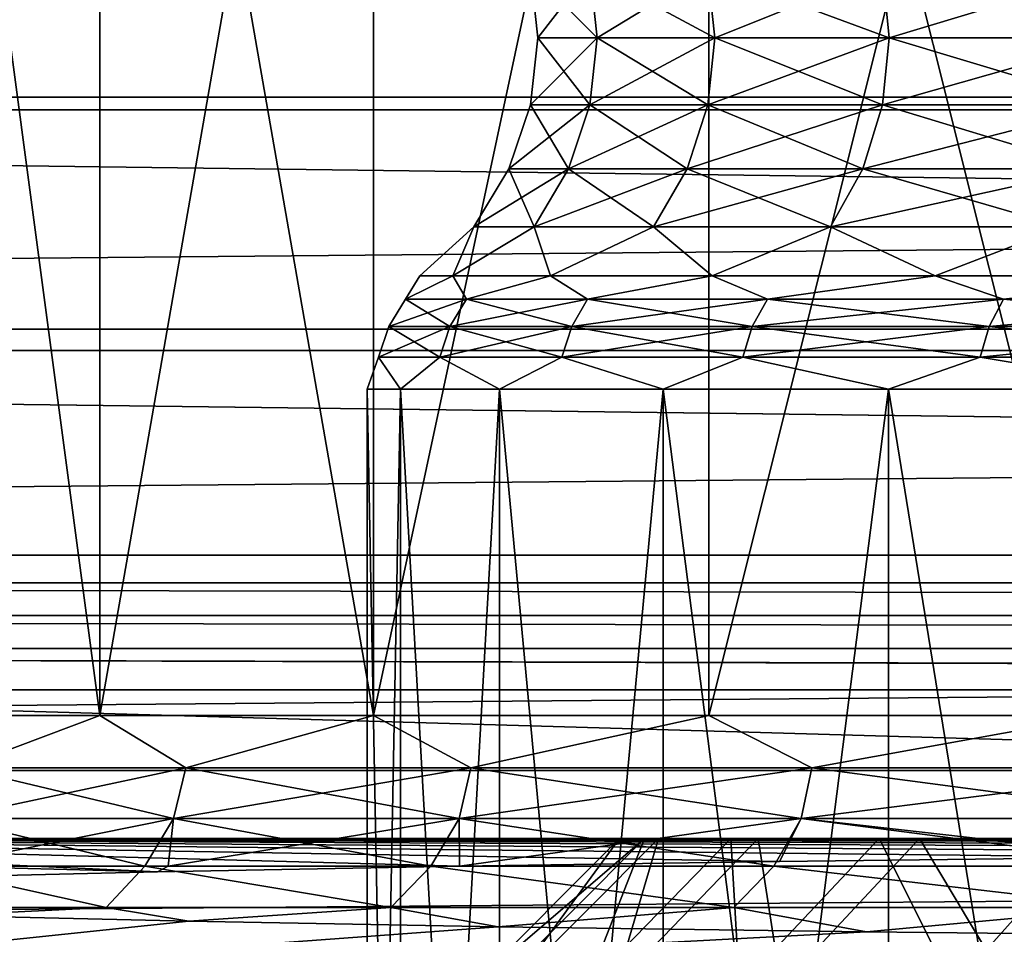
# Model space of a CAD drawing. Header units: metres. Extents: x -205 to 205, y -104 to 104.
# Tile 902 of 1056: x -16.52 to -13.2, y -40.28 to -37.2. Entities that reach past the tile are written whole.
import ezdxf

# ---------------------------------------------------------------- set-up
doc = ezdxf.new("R2010")
doc.units = ezdxf.units.M
doc.layers.add('solid_01_2-CONSUMER_EHM_BOX_SW0001', color=7, linetype='CONTINUOUS')

msp = doc.modelspace()

# ---------------------------------------------------------------- linework, layer by layer
at = {"layer": 'solid_01_2-CONSUMER_EHM_BOX_SW0001'}
for points in [[(-200.010849, -74.958488), (-200.010773, 75.041512), (-0.010778, 75.04142)], [(-0.010849, -74.95858), (-200.010849, -74.958488), (-0.010778, 75.04142)], [(-42.500065, -37.458561, 108.5), (42.499969, 37.541401, 108.5), (-42.500031, 37.541439, 108.5)], [(-42.500065, -37.458561, 108.5), (42.499935, -37.458599, 108.5), (42.499969, 37.541401, 108.5)], [(-18.500069, -39.958572, 6), (18.499931, -39.958588, 6), (-18.500063, -31.758572, 6)], [(18.499931, -39.958588, 6), (18.499937, -31.758589, 6), (-18.500063, -31.758572, 6)], [(-16.252474, -34.258572, 17.489351), (-16.252493, -39.543423, 17.489388), (-16.956482, -39.543423, 19.423582)], [(-16.956425, -34.258572, 19.423418), (-16.252474, -34.258572, 17.489351), (-16.956482, -39.543423, 19.423582)], [(-16.956423, -34.258572, 29.576588), (-16.956482, -39.543423, 29.576418), (-16.252493, -39.543423, 31.510612)], [(-16.25247, -34.258572, 31.510656), (-16.956423, -34.258572, 29.576588), (-16.252493, -39.543423, 31.510612)], [(-15.328789, -34.258572, 15.650127), (-15.328717, -39.543423, 15.65), (-16.252493, -39.543423, 17.489388)], [(-16.252474, -34.258572, 17.489351), (-15.328789, -34.258572, 15.650127), (-16.252493, -39.543423, 17.489388)], [(-16.25247, -34.258572, 31.510656), (-16.252493, -39.543423, 31.510612), (-15.328717, -39.543423, 33.349998)], [(-15.328783, -34.258572, 33.349884), (-16.25247, -34.258572, 31.510656), (-15.328717, -39.543423, 33.349998)], [(-15.328789, -34.258572, 15.650127), (-14.197775, -34.258575, 13.93047), (-15.328717, -39.543423, 15.65)], [(-14.197763, -34.258575, 35.069546), (-15.328783, -34.258572, 33.349884), (-15.328717, -39.543423, 33.349998)], [(-14.197775, -34.258575, 13.93047), (-14.197648, -39.543423, 13.930293), (-15.328717, -39.543423, 15.65)], [(-14.197763, -34.258575, 35.069546), (-15.328717, -39.543423, 33.349998), (-14.197648, -39.543423, 35.069706)], [(-14.197775, -34.258575, 13.93047), (-12.874599, -34.258575, 12.353545), (-14.197648, -39.543423, 13.930293)], [(-14.197763, -34.258575, 35.069546), (-14.197648, -39.543423, 35.069706), (-12.874581, -39.543423, 36.646477)], [(-12.87458, -34.258575, 36.646477), (-14.197763, -34.258575, 35.069546), (-12.874581, -39.543423, 36.646477)], [(-12.874599, -34.258575, 12.353545), (-12.874581, -39.543423, 12.353523), (-14.197648, -39.543423, 13.930293)], [(30.89452, -37.501553, 63.099998), (-30.894653, -37.501522, 63.099998), (-30.802666, -36.655441, 63.099998)], [(30.89452, -37.501553, 63.099998), (-30.802666, -36.655441, 63.099998), (30.802534, -36.655472, 63.099998)], [(-14.799895, -37.031216, 25.361992), (-14.775027, -37.257889, 25.360544), (-14.775027, -37.257889, 23.639456)], [(-14.799895, -37.031216, 25.361992), (-14.599753, -37.031216, 27.074318), (-14.775027, -37.257889, 25.360544)], [(-14.799895, -37.031216, 23.638008), (-14.775027, -37.257889, 23.639456), (-14.575221, -37.257889, 21.930006)], [(-14.799895, -37.031216, 23.638008), (-14.799895, -37.031216, 25.361992), (-14.775027, -37.257889, 23.639456)], [(-14.599753, -37.031216, 21.925682), (-14.799895, -37.031216, 23.638008), (-14.575221, -37.257889, 21.930006)], [(-14.599753, -37.031216, 27.074318), (-14.575221, -37.257889, 27.069994), (-14.775027, -37.257889, 25.360544)], [(-14.599753, -37.031216, 27.074318), (-14.202175, -37.031216, 28.751833), (-14.575221, -37.257889, 27.069994)], [(-14.599753, -37.031216, 21.925682), (-14.575221, -37.257889, 21.930006), (-14.178311, -37.257889, 20.255312)], [(-14.202175, -37.031216, 20.248167), (-14.599753, -37.031216, 21.925682), (-14.178311, -37.257889, 20.255312)], [(-14.202175, -37.031216, 28.751833), (-14.178311, -37.257889, 28.744688), (-14.575221, -37.257889, 27.069994)], [(-14.202175, -37.031216, 28.751833), (-13.612538, -37.031216, 30.371847), (-14.178311, -37.257889, 28.744688)], [(-14.202175, -37.031216, 20.248167), (-14.178311, -37.257889, 20.255312), (-13.589665, -37.257889, 18.63802)], [(-13.612538, -37.031216, 18.628153), (-14.202175, -37.031216, 20.248167), (-13.589665, -37.257889, 18.63802)], [(-13.612538, -37.031216, 30.371847), (-13.589665, -37.257889, 30.36198), (-14.178311, -37.257889, 28.744688)], [(-13.612538, -37.031216, 30.371847), (-12.838816, -37.031216, 31.912455), (-13.589665, -37.257889, 30.36198)], [(-13.612538, -37.031216, 18.628153), (-13.589665, -37.257889, 18.63802), (-12.817243, -37.257889, 17.1)], [(-12.838816, -37.031216, 17.087545), (-13.612538, -37.031216, 18.628153), (-12.817243, -37.257889, 17.1)], [(-12.838816, -37.031216, 31.912455), (-12.817243, -37.257889, 31.9), (-13.589665, -37.257889, 30.36198)], [(-14.575221, -37.257889, 27.069994), (-14.599463, -37.484596, 27.074266), (-14.799601, -37.484592, 25.361975)], [(-14.775027, -37.257889, 25.360544), (-14.799601, -37.484592, 25.361975), (-14.799601, -37.484592, 23.638025)], [(-14.775027, -37.257889, 25.360544), (-14.575221, -37.257889, 27.069994), (-14.799601, -37.484592, 25.361975)], [(-14.775027, -37.257889, 23.639456), (-14.799601, -37.484592, 23.638025), (-14.599463, -37.484596, 21.925734)], [(-14.775027, -37.257889, 23.639456), (-14.775027, -37.257889, 25.360544), (-14.799601, -37.484592, 23.638025)], [(-14.575221, -37.257889, 21.930006), (-14.775027, -37.257889, 23.639456), (-14.599463, -37.484596, 21.925734)], [(-14.178311, -37.257889, 28.744688), (-14.201892, -37.484596, 28.751747), (-14.599463, -37.484596, 27.074266)], [(-14.575221, -37.257889, 27.069994), (-14.178311, -37.257889, 28.744688), (-14.599463, -37.484596, 27.074266)], [(-14.575221, -37.257889, 21.930006), (-14.599463, -37.484596, 21.925734), (-14.201892, -37.484596, 20.248253)], [(-14.178311, -37.257889, 20.255312), (-14.575221, -37.257889, 21.930006), (-14.201892, -37.484596, 20.248253)], [(-13.589665, -37.257889, 30.36198), (-13.612267, -37.484596, 30.371731), (-14.201892, -37.484596, 28.751747)], [(-14.178311, -37.257889, 28.744688), (-13.589665, -37.257889, 30.36198), (-14.201892, -37.484596, 28.751747)], [(-14.178311, -37.257889, 20.255312), (-14.201892, -37.484596, 20.248253), (-13.612267, -37.484596, 18.628269)], [(-13.589665, -37.257889, 18.63802), (-14.178311, -37.257889, 20.255312), (-13.612267, -37.484596, 18.628269)], [(-12.817243, -37.257889, 31.9), (-12.838559, -37.484596, 31.912308), (-13.612267, -37.484596, 30.371731)], [(-13.589665, -37.257889, 30.36198), (-12.817243, -37.257889, 31.9), (-13.612267, -37.484596, 30.371731)], [(-13.589665, -37.257889, 18.63802), (-13.612267, -37.484596, 18.628269), (-12.838559, -37.484596, 17.087692)], [(-12.817243, -37.257889, 17.1), (-13.589665, -37.257889, 18.63802), (-12.838559, -37.484596, 17.087692)], [(-42.438484, -38.240883, 108.5), (42.499935, -37.458599, 108.5), (-42.500065, -37.458561, 108.5)], [(-42.438484, -38.240883, 108.5), (42.438351, -38.240921, 108.5), (42.499935, -37.458599, 108.5)], [(-14.799601, -37.484592, 25.361975), (-14.872456, -37.700638, 25.366219), (-14.872456, -37.700638, 23.633781)], [(-14.799601, -37.484592, 25.361975), (-14.599463, -37.484596, 27.074266), (-14.872456, -37.700638, 25.366219)], [(-14.799601, -37.484592, 23.638025), (-14.872456, -37.700638, 23.633781), (-14.671332, -37.700638, 21.913059)], [(-14.799601, -37.484592, 23.638025), (-14.799601, -37.484592, 25.361975), (-14.872456, -37.700638, 23.633781)], [(-14.599463, -37.484596, 27.074266), (-14.671332, -37.700638, 27.086941), (-14.872456, -37.700638, 25.366219)], [(-14.599463, -37.484596, 21.925734), (-14.799601, -37.484592, 23.638025), (-14.671332, -37.700638, 21.913059)], [(-14.201892, -37.484596, 28.751747), (-14.271805, -37.700638, 28.772678), (-14.671332, -37.700638, 27.086941)], [(-14.599463, -37.484596, 27.074266), (-14.201892, -37.484596, 28.751747), (-14.671332, -37.700638, 27.086941)], [(-14.599463, -37.484596, 21.925734), (-14.671332, -37.700638, 21.913059), (-14.271805, -37.700638, 20.227322)], [(-14.201892, -37.484596, 20.248253), (-14.599463, -37.484596, 21.925734), (-14.271805, -37.700638, 20.227322)], [(-13.612267, -37.484596, 30.371731), (-13.679276, -37.700638, 30.400635), (-14.271805, -37.700638, 28.772678)], [(-14.201892, -37.484596, 28.751747), (-13.612267, -37.484596, 30.371731), (-14.271805, -37.700638, 28.772678)], [(-14.201892, -37.484596, 20.248253), (-14.271805, -37.700638, 20.227322), (-13.679276, -37.700638, 18.599365)], [(-13.612267, -37.484596, 18.628269), (-14.201892, -37.484596, 20.248253), (-13.679276, -37.700638, 18.599365)], [(-12.838559, -37.484596, 31.912308), (-12.901761, -37.700642, 31.948797), (-13.679276, -37.700638, 30.400635)], [(-13.612267, -37.484596, 30.371731), (-12.838559, -37.484596, 31.912308), (-13.679276, -37.700638, 30.400635)], [(-13.612267, -37.484596, 18.628269), (-13.679276, -37.700638, 18.599365), (-12.901761, -37.700642, 17.051203)], [(-12.838559, -37.484596, 17.087692), (-13.612267, -37.484596, 18.628269), (-12.901761, -37.700642, 17.051203)], [(31.10854, -38.312344, 63.099998), (-31.108673, -38.312309, 63.099998), (-30.894653, -37.501522, 63.099998)], [(31.10854, -38.312344, 63.099998), (-30.894653, -37.501522, 63.099998), (30.89452, -37.501553, 63.099998)], [(-14.671332, -37.700638, 27.086941), (-14.787441, -37.895832, 27.107412), (-14.990157, -37.895832, 25.373074)], [(-14.872456, -37.700638, 25.366219), (-14.990157, -37.895832, 25.373074), (-14.990157, -37.895832, 23.626926)], [(-14.872456, -37.700638, 25.366219), (-14.671332, -37.700638, 27.086941), (-14.990157, -37.895832, 25.373074)], [(-14.872456, -37.700638, 23.633781), (-14.990157, -37.895832, 23.626926), (-14.787441, -37.895832, 21.892588)], [(-14.872456, -37.700638, 23.633781), (-14.872456, -37.700638, 25.366219), (-14.990157, -37.895832, 23.626926)], [(-14.671332, -37.700638, 21.913059), (-14.872456, -37.700638, 23.633781), (-14.787441, -37.895832, 21.892588)], [(-14.271805, -37.700638, 28.772678), (-14.384752, -37.895832, 28.806492), (-14.787441, -37.895832, 27.107412)], [(-14.671332, -37.700638, 27.086941), (-14.271805, -37.700638, 28.772678), (-14.787441, -37.895832, 27.107412)], [(-14.671332, -37.700638, 21.913059), (-14.787441, -37.895832, 21.892588), (-14.384752, -37.895832, 20.193508)], [(-14.271805, -37.700638, 20.227322), (-14.671332, -37.700638, 21.913059), (-14.384752, -37.895832, 20.193508)], [(-13.679276, -37.700638, 30.400635), (-13.787535, -37.895832, 30.447332), (-14.384752, -37.895832, 28.806492)], [(-14.271805, -37.700638, 28.772678), (-13.679276, -37.700638, 30.400635), (-14.384752, -37.895832, 28.806492)], [(-14.271805, -37.700638, 20.227322), (-14.384752, -37.895832, 20.193508), (-13.787535, -37.895832, 18.552668)], [(-13.679276, -37.700638, 18.599365), (-14.271805, -37.700638, 20.227322), (-13.787535, -37.895832, 18.552668)], [(-13.679276, -37.700638, 30.400635), (-12.901761, -37.700642, 31.948797), (-13.787535, -37.895832, 30.447332)], [(-13.679276, -37.700638, 18.599365), (-13.787535, -37.895832, 18.552668), (-13.003866, -37.895832, 16.992252)], [(-12.901761, -37.700642, 31.948797), (-13.003866, -37.895832, 32.007748), (-13.787535, -37.895832, 30.447332)], [(-12.901761, -37.700642, 17.051203), (-13.679276, -37.700638, 18.599365), (-13.003866, -37.895832, 16.992252)], [(-15.172647, -38.060822, 24.5), (-14.990157, -37.895832, 23.626926), (-14.990157, -37.895832, 25.373074)], [(-15.062022, -38.060822, 26.328852), (-15.172647, -38.060822, 24.5), (-14.990157, -37.895832, 25.373074)], [(-15.172647, -38.060822, 24.5), (-15.062022, -38.060822, 22.671148), (-14.990157, -37.895832, 23.626926)], [(-15.062022, -38.060822, 26.328852), (-14.990157, -37.895832, 25.373074), (-14.787441, -37.895832, 27.107412)], [(-14.73176, -38.060822, 28.131037), (-15.062022, -38.060822, 26.328852), (-14.787441, -37.895832, 27.107412)], [(-15.062022, -38.060822, 22.671148), (-14.787441, -37.895832, 21.892588), (-14.990157, -37.895832, 23.626926)], [(-15.062022, -38.060822, 22.671148), (-14.73176, -38.060822, 20.868963), (-14.787441, -37.895832, 21.892588)], [(-14.73176, -38.060822, 28.131037), (-14.787441, -37.895832, 27.107412), (-14.384752, -37.895832, 28.806492)], [(-14.73176, -38.060822, 20.868963), (-14.384752, -37.895832, 20.193508), (-14.787441, -37.895832, 21.892588)], [(-14.186676, -38.060822, 29.880272), (-14.73176, -38.060822, 28.131037), (-14.384752, -37.895832, 28.806492)], [(-14.73176, -38.060822, 20.868963), (-14.186676, -38.060822, 19.119728), (-14.384752, -37.895832, 20.193508)], [(-14.186676, -38.060822, 29.880272), (-14.384752, -37.895832, 28.806492), (-13.787535, -37.895832, 30.447332)], [(-14.186676, -38.060822, 19.119728), (-13.787535, -37.895832, 18.552668), (-14.384752, -37.895832, 20.193508)], [(-13.43472, -38.060822, 31.55105), (-14.186676, -38.060822, 29.880272), (-13.787535, -37.895832, 30.447332)], [(-14.186676, -38.060822, 19.119728), (-13.43472, -38.060822, 17.44895), (-13.787535, -37.895832, 18.552668)], [(-13.43472, -38.060822, 31.55105), (-13.787535, -37.895832, 30.447332), (-13.003866, -37.895832, 32.007748)], [(-13.43472, -38.060822, 17.44895), (-13.003866, -37.895832, 16.992252), (-13.787535, -37.895832, 18.552668)], [(-12.486856, -38.060825, 33.119007), (-13.43472, -38.060822, 31.55105), (-13.003866, -37.895832, 32.007748)], [(-13.43472, -38.060822, 17.44895), (-12.486856, -38.060825, 15.880992), (-13.003866, -37.895832, 16.992252)], [(-15.221655, -38.139389, 23.613443), (-15.062022, -38.060822, 22.671148), (-15.172647, -38.060822, 24.5)], [(-15.015809, -38.139389, 21.85232), (-15.062022, -38.060822, 22.671148), (-15.221655, -38.139389, 23.613443)], [(-15.221655, -38.139389, 25.386557), (-15.172647, -38.060822, 24.5), (-15.062022, -38.060822, 26.328852)], [(-15.221655, -38.139389, 23.613443), (-15.172647, -38.060822, 24.5), (-15.221655, -38.139389, 25.386557)], [(-15.221655, -38.139389, 25.386557), (-15.062022, -38.060822, 26.328852), (-15.015809, -38.139389, 27.14768)], [(-15.015809, -38.139389, 21.85232), (-14.73176, -38.060822, 20.868963), (-15.062022, -38.060822, 22.671148)], [(-15.015809, -38.139389, 27.14768), (-15.062022, -38.060822, 26.328852), (-14.73176, -38.060822, 28.131037)], [(-14.606901, -38.139389, 20.127001), (-14.73176, -38.060822, 20.868963), (-15.015809, -38.139389, 21.85232)], [(-15.015809, -38.139389, 27.14768), (-14.73176, -38.060822, 28.131037), (-14.606901, -38.139389, 28.872999)], [(-14.606901, -38.139389, 20.127001), (-14.186676, -38.060822, 19.119728), (-14.73176, -38.060822, 20.868963)], [(-14.606901, -38.139389, 28.872999), (-14.73176, -38.060822, 28.131037), (-14.186676, -38.060822, 29.880272)], [(-14.000461, -38.139389, 18.460819), (-14.186676, -38.060822, 19.119728), (-14.606901, -38.139389, 20.127001)], [(-14.606901, -38.139389, 28.872999), (-14.186676, -38.060822, 29.880272), (-14.000461, -38.139389, 30.539181)], [(-14.000461, -38.139389, 18.460819), (-13.43472, -38.060822, 17.44895), (-14.186676, -38.060822, 19.119728)], [(-14.000461, -38.139389, 30.539181), (-14.186676, -38.060822, 29.880272), (-13.43472, -38.060822, 31.55105)], [(-13.204689, -38.139389, 16.876308), (-13.43472, -38.060822, 17.44895), (-14.000461, -38.139389, 18.460819)], [(-14.000461, -38.139389, 30.539181), (-13.43472, -38.060822, 31.55105), (-13.204689, -38.139389, 32.123692)], [(-13.204689, -38.139389, 16.876308), (-12.486856, -38.060825, 15.880992), (-13.43472, -38.060822, 17.44895)], [(-13.204689, -38.139389, 32.123692), (-13.43472, -38.060822, 31.55105), (-12.486856, -38.060825, 33.119007)], [(-12.230347, -38.139389, 15.394894), (-12.486856, -38.060825, 15.880992), (-13.204689, -38.139389, 16.876308)], [(-13.204689, -38.139389, 32.123692), (-12.486856, -38.060825, 33.119007), (-12.230347, -38.139389, 33.605106)], [(-15.015809, -38.139389, 27.14768), (-15.071099, -38.232338, 27.157429), (-15.277702, -38.232338, 25.38982)], [(-15.221655, -38.139389, 25.386557), (-15.277702, -38.232338, 25.38982), (-15.277702, -38.232338, 23.61018)], [(-15.221655, -38.139389, 25.386557), (-15.015809, -38.139389, 27.14768), (-15.277702, -38.232338, 25.38982)], [(-15.221655, -38.139389, 23.613443), (-15.277702, -38.232338, 23.61018), (-15.071099, -38.232338, 21.842571)], [(-15.221655, -38.139389, 23.613443), (-15.221655, -38.139389, 25.386557), (-15.277702, -38.232338, 23.61018)], [(-15.015809, -38.139389, 21.85232), (-15.221655, -38.139389, 23.613443), (-15.071099, -38.232338, 21.842571)], [(-14.606901, -38.139389, 28.872999), (-14.660686, -38.232338, 28.889101), (-15.071099, -38.232338, 27.157429)], [(-15.015809, -38.139389, 27.14768), (-14.606901, -38.139389, 28.872999), (-15.071099, -38.232338, 27.157429)], [(-15.015809, -38.139389, 21.85232), (-15.071099, -38.232338, 21.842571), (-14.660686, -38.232338, 20.110899)], [(-14.606901, -38.139389, 20.127001), (-15.015809, -38.139389, 21.85232), (-14.660686, -38.232338, 20.110899)], [(-14.000461, -38.139389, 30.539181), (-14.052011, -38.232338, 30.561417), (-14.660686, -38.232338, 28.889101)], [(-14.606901, -38.139389, 28.872999), (-14.000461, -38.139389, 30.539181), (-14.660686, -38.232338, 28.889101)], [(-14.606901, -38.139389, 20.127001), (-14.660686, -38.232338, 20.110899), (-14.052011, -38.232338, 18.438583)], [(-14.000461, -38.139389, 18.460819), (-14.606901, -38.139389, 20.127001), (-14.052011, -38.232338, 18.438583)], [(-13.204689, -38.139389, 32.123692), (-13.25331, -38.232338, 32.151764), (-14.052011, -38.232338, 30.561417)], [(-14.000461, -38.139389, 30.539181), (-13.204689, -38.139389, 32.123692), (-14.052011, -38.232338, 30.561417)], [(-14.000461, -38.139389, 18.460819), (-14.052011, -38.232338, 18.438583), (-13.25331, -38.232338, 16.848236)], [(-13.204689, -38.139389, 16.876308), (-14.000461, -38.139389, 18.460819), (-13.25331, -38.232338, 16.848236)], [(-12.230347, -38.139389, 33.605106), (-12.275381, -38.232338, 33.638634), (-13.25331, -38.232338, 32.151764)], [(-13.204689, -38.139389, 32.123692), (-12.230347, -38.139389, 33.605106), (-13.25331, -38.232338, 32.151764)], [(-13.204689, -38.139389, 16.876308), (-13.25331, -38.232338, 16.848236), (-12.275381, -38.232338, 15.361367)], [(-12.230347, -38.139389, 15.394894), (-13.204689, -38.139389, 16.876308), (-12.275381, -38.232338, 15.361367)], [(-42.255455, -39.0033, 108.5), (42.438351, -38.240921, 108.5), (-42.438484, -38.240883, 108.5)], [(-42.255455, -39.0033, 108.5), (42.255322, -39.003338, 108.5), (42.438351, -38.240921, 108.5)], [(-15.071099, -38.232338, 27.157429), (-15.105323, -38.335217, 27.163464), (-15.312396, -38.335217, 25.391842)], [(-15.277702, -38.232338, 25.38982), (-15.312396, -38.335217, 25.391842), (-15.312396, -38.335217, 23.608158)], [(-15.277702, -38.232338, 25.38982), (-15.071099, -38.232338, 27.157429), (-15.312396, -38.335217, 25.391842)], [(-15.277702, -38.232338, 23.61018), (-15.312396, -38.335217, 23.608158), (-15.105323, -38.335217, 21.836536)], [(-15.277702, -38.232338, 23.61018), (-15.277702, -38.232338, 25.38982), (-15.312396, -38.335217, 23.608158)], [(-15.071099, -38.232338, 21.842571), (-15.277702, -38.232338, 23.61018), (-15.105323, -38.335217, 21.836536)], [(-14.660686, -38.232338, 28.889101), (-14.693977, -38.335217, 28.899069), (-15.105323, -38.335217, 27.163464)], [(-15.071099, -38.232338, 27.157429), (-14.660686, -38.232338, 28.889101), (-15.105323, -38.335217, 27.163464)], [(-15.071099, -38.232338, 21.842571), (-15.105323, -38.335217, 21.836536), (-14.693977, -38.335217, 20.100931)], [(-14.660686, -38.232338, 20.110899), (-15.071099, -38.232338, 21.842571), (-14.693977, -38.335217, 20.100931)], [(-14.052011, -38.232338, 30.561417), (-14.083921, -38.335217, 30.575182), (-14.693977, -38.335217, 28.899069)], [(-14.660686, -38.232338, 28.889101), (-14.052011, -38.232338, 30.561417), (-14.693977, -38.335217, 28.899069)], [(-14.660686, -38.232338, 20.110899), (-14.693977, -38.335217, 20.100931), (-14.083921, -38.335217, 18.424818)], [(-14.052011, -38.232338, 18.438583), (-14.660686, -38.232338, 20.110899), (-14.083921, -38.335217, 18.424818)], [(-13.25331, -38.232338, 32.151764), (-13.283406, -38.335217, 32.16914), (-14.083921, -38.335217, 30.575182)], [(-14.052011, -38.232338, 30.561417), (-13.25331, -38.232338, 32.151764), (-14.083921, -38.335217, 30.575182)], [(-14.052011, -38.232338, 18.438583), (-14.083921, -38.335217, 18.424818), (-13.283406, -38.335217, 16.83086)], [(-13.25331, -38.232338, 16.848236), (-14.052011, -38.232338, 18.438583), (-13.283406, -38.335217, 16.83086)], [(-12.275381, -38.232338, 33.638634), (-12.303256, -38.335217, 33.659386), (-13.283406, -38.335217, 32.16914)], [(-13.25331, -38.232338, 32.151764), (-12.275381, -38.232338, 33.638634), (-13.283406, -38.335217, 32.16914)], [(-13.25331, -38.232338, 16.848236), (-13.283406, -38.335217, 16.83086), (-12.303256, -38.335217, 15.340615)], [(-12.275381, -38.232338, 15.361367), (-13.25331, -38.232338, 16.848236), (-12.303256, -38.335217, 15.340615)], [(31.445253, -39.096508, 63.099998), (-31.445387, -39.096478, 63.099998), (-31.108673, -38.312309, 63.099998)], [(31.10854, -38.312344, 63.099998), (31.445253, -39.096508, 63.099998), (-31.108673, -38.312309, 63.099998)], [(-15.350067, -38.442844, 24.5), (-15.312396, -38.335217, 23.608158), (-15.312396, -38.335217, 25.391842)], [(-15.238149, -38.442844, 26.350239), (-15.350067, -38.442844, 24.5), (-15.312396, -38.335217, 25.391842)], [(-15.350067, -38.442844, 24.5), (-15.238149, -38.442844, 22.649761), (-15.312396, -38.335217, 23.608158)], [(-15.238149, -38.442844, 26.350239), (-15.312396, -38.335217, 25.391842), (-15.105323, -38.335217, 27.163464)], [(-15.238149, -38.442844, 22.649761), (-15.105323, -38.335217, 21.836536), (-15.312396, -38.335217, 23.608158)], [(-14.904024, -38.442844, 28.173496), (-15.238149, -38.442844, 26.350239), (-15.105323, -38.335217, 27.163464)], [(-15.238149, -38.442844, 22.649761), (-14.904024, -38.442844, 20.826504), (-15.105323, -38.335217, 21.836536)], [(-14.904024, -38.442844, 28.173496), (-15.105323, -38.335217, 27.163464), (-14.693977, -38.335217, 28.899069)], [(-14.904024, -38.442844, 20.826504), (-14.693977, -38.335217, 20.100931), (-15.105323, -38.335217, 21.836536)], [(-14.352567, -38.442844, 29.943186), (-14.904024, -38.442844, 28.173496), (-14.693977, -38.335217, 28.899069)], [(-14.904024, -38.442844, 20.826504), (-14.352567, -38.442844, 19.056814), (-14.693977, -38.335217, 20.100931)], [(-14.352567, -38.442844, 29.943186), (-14.693977, -38.335217, 28.899069), (-14.083921, -38.335217, 30.575182)], [(-14.352567, -38.442844, 19.056814), (-14.083921, -38.335217, 18.424818), (-14.693977, -38.335217, 20.100931)], [(-13.591817, -38.442844, 31.633501), (-14.352567, -38.442844, 29.943186), (-14.083921, -38.335217, 30.575182)], [(-14.352567, -38.442844, 19.056814), (-13.591817, -38.442844, 17.366499), (-14.083921, -38.335217, 18.424818)], [(-13.591817, -38.442844, 31.633501), (-14.083921, -38.335217, 30.575182), (-13.283406, -38.335217, 32.16914)], [(-13.591817, -38.442844, 17.366499), (-13.283406, -38.335217, 16.83086), (-14.083921, -38.335217, 18.424818)], [(-12.63287, -38.442848, 33.219795), (-13.591817, -38.442844, 31.633501), (-13.283406, -38.335217, 32.16914)], [(-13.591817, -38.442844, 17.366499), (-12.63287, -38.442848, 15.780206), (-13.283406, -38.335217, 16.83086)], [(-12.63287, -38.442848, 33.219795), (-13.283406, -38.335217, 32.16914), (-12.303256, -38.335217, 33.659386)], [(-12.63287, -38.442848, 15.780206), (-12.303256, -38.335217, 15.340615), (-13.283406, -38.335217, 16.83086)], [(-15.35007, -44.386906, 24.5), (-15.350067, -38.442844, 24.5), (-15.238149, -38.442844, 26.350239)], [(-15.35007, -44.386906, 24.5), (-15.237193, -44.386906, 22.649319), (-15.350067, -38.442844, 24.5)], [(-15.237193, -44.386906, 26.350681), (-15.35007, -44.386906, 24.5), (-15.238149, -38.442844, 26.350239)], [(-15.237193, -44.386906, 22.649319), (-15.238149, -38.442844, 22.649761), (-15.350067, -38.442844, 24.5)], [(-14.904371, -44.386906, 20.828207), (-14.904024, -38.442844, 20.826504), (-15.238149, -38.442844, 22.649761)], [(-15.237193, -44.386906, 22.649319), (-14.904371, -44.386906, 20.828207), (-15.238149, -38.442844, 22.649761)], [(-15.237193, -44.386906, 26.350681), (-15.238149, -38.442844, 26.350239), (-14.904024, -38.442844, 28.173496)], [(-14.904371, -44.386906, 28.171793), (-15.237193, -44.386906, 26.350681), (-14.904024, -38.442844, 28.173496)], [(-14.904371, -44.386906, 20.828207), (-14.351246, -44.386906, 19.05562), (-14.904024, -38.442844, 20.826504)], [(-14.904371, -44.386906, 28.171793), (-14.904024, -38.442844, 28.173496), (-14.352567, -38.442844, 29.943186)], [(-14.351246, -44.386906, 29.94438), (-14.904371, -44.386906, 28.171793), (-14.352567, -38.442844, 29.943186)], [(-14.351246, -44.386906, 19.05562), (-14.352567, -38.442844, 19.056814), (-14.904024, -38.442844, 20.826504)], [(-13.592814, -44.386906, 17.368923), (-13.591817, -38.442844, 17.366499), (-14.352567, -38.442844, 19.056814)], [(-14.351246, -44.386906, 19.05562), (-13.592814, -44.386906, 17.368923), (-14.352567, -38.442844, 19.056814)], [(-14.351246, -44.386906, 29.94438), (-14.352567, -38.442844, 29.943186), (-13.591817, -38.442844, 31.633501)], [(-13.592814, -44.386906, 31.631077), (-14.351246, -44.386906, 29.94438), (-13.591817, -38.442844, 31.633501)], [(-13.592814, -44.386906, 17.368923), (-12.630979, -44.386909, 15.778624), (-13.591817, -38.442844, 17.366499)], [(-13.592814, -44.386906, 31.631077), (-13.591817, -38.442844, 31.633501), (-12.63287, -38.442848, 33.219795)], [(-12.630979, -44.386909, 33.221375), (-13.592814, -44.386906, 31.631077), (-12.63287, -38.442848, 33.219795)], [(-12.630979, -44.386909, 15.778624), (-12.63287, -38.442848, 15.780206), (-13.591817, -38.442844, 17.366499)], [(-41.954979, -39.72876, 108.5), (42.255322, -39.003338, 108.5), (-42.255455, -39.0033, 108.5)], [(-41.954979, -39.72876, 108.5), (41.954842, -39.728798, 108.5), (42.255322, -39.003338, 108.5)], [(31.492624, -39.207039, 63.099998), (-31.492754, -39.207001, 63.099998), (-31.445387, -39.096478, 63.099998)], [(31.492624, -39.207039, 63.099998), (-31.445387, -39.096478, 63.099998), (31.445253, -39.096508, 63.099998)], [(31.527092, -39.317688, 63.099998), (-31.527222, -39.317642, 63.099998), (-31.492754, -39.207001, 63.099998)], [(31.527092, -39.317688, 63.099998), (-31.492754, -39.207001, 63.099998), (31.492624, -39.207039, 63.099998)], [(-31.527222, -39.317642, 63.099998), (18.998238, -39.456894, 63.099998), (-18.998371, -39.456875, 63.099998)], [(-31.527222, -39.317642, 63.099998), (20.301628, -39.456894, 63.099998), (18.998238, -39.456894, 63.099998)], [(31.527092, -39.317688, 63.099998), (20.301628, -39.456894, 63.099998), (-31.527222, -39.317642, 63.099998)], [(-18.998373, -40.556545, 63.099998), (-18.998371, -39.456875, 63.099998), (18.998236, -40.556561, 63.099998)], [(18.998236, -40.556561, 63.099998), (-18.998371, -39.456875, 63.099998), (18.998238, -39.456894, 63.099998)], [(-16.721649, -39.720093, 18.648865), (-16.956482, -39.543423, 19.423582), (-16.252493, -39.543423, 17.489388)], [(-16.721649, -39.720093, 30.351135), (-16.252493, -39.543423, 31.510612), (-16.956482, -39.543423, 29.576418)], [(-15.961389, -39.720093, 16.813433), (-16.721649, -39.720093, 18.648865), (-16.252493, -39.543423, 17.489388)], [(-16.721649, -39.720093, 30.351135), (-15.961389, -39.720093, 32.186565), (-16.252493, -39.543423, 31.510612)], [(-15.961389, -39.720093, 16.813433), (-16.252493, -39.543423, 17.489388), (-15.328717, -39.543423, 15.65)], [(-15.961389, -39.720093, 32.186565), (-15.328717, -39.543423, 33.349998), (-16.252493, -39.543423, 31.510612)], [(-15.000405, -39.720097, 15.074663), (-15.961389, -39.720093, 16.813433), (-15.328717, -39.543423, 15.65)], [(-15.961389, -39.720093, 32.186565), (-15.000405, -39.720097, 33.925335), (-15.328717, -39.543423, 33.349998)], [(-15.000405, -39.720097, 15.074663), (-15.328717, -39.543423, 15.65), (-14.197648, -39.543423, 13.930293)], [(-15.000405, -39.720097, 33.925335), (-14.197648, -39.543423, 35.069706), (-15.328717, -39.543423, 33.349998)], [(-13.850783, -39.720097, 13.454423), (-15.000405, -39.720097, 15.074663), (-14.197648, -39.543423, 13.930293)], [(-15.000405, -39.720097, 33.925335), (-13.850783, -39.720097, 35.545578), (-14.197648, -39.543423, 35.069706)], [(-13.850783, -39.720097, 13.454423), (-14.197648, -39.543423, 13.930293), (-12.874581, -39.543423, 12.353523)], [(-13.850783, -39.720097, 35.545578), (-12.874581, -39.543423, 36.646477), (-14.197648, -39.543423, 35.069706)], [(-12.52698, -39.720097, 11.973087), (-13.850783, -39.720097, 13.454423), (-12.874581, -39.543423, 12.353523)], [(-13.850783, -39.720097, 35.545578), (-12.52698, -39.720097, 37.026913), (-12.874581, -39.543423, 36.646477)], [(-41.545261, -40.39732, 108.5), (41.954842, -39.728798, 108.5), (-41.954979, -39.72876, 108.5)], [(-41.545261, -40.39732, 108.5), (41.545124, -40.397358, 108.5), (41.954842, -39.728798, 108.5)], [(-15.961389, -39.720093, 16.813433), (-16.003572, -39.891541, 16.793119), (-16.765842, -39.891541, 18.633402)], [(-15.961389, -39.720093, 16.813433), (-16.765842, -39.891541, 18.633402), (-16.721649, -39.720093, 18.648865)], [(-16.721649, -39.720093, 30.351135), (-16.765842, -39.891541, 30.366598), (-16.003572, -39.891541, 32.206882)], [(-16.721649, -39.720093, 30.351135), (-16.003572, -39.891541, 32.206882), (-15.961389, -39.720093, 32.186565)], [(-15.000405, -39.720097, 15.074663), (-16.003572, -39.891541, 16.793119), (-15.961389, -39.720093, 16.813433)], [(-15.961389, -39.720093, 32.186565), (-16.003572, -39.891541, 32.206882), (-15.040049, -39.891541, 33.950245)], [(-15.000405, -39.720097, 15.074663), (-15.040049, -39.891541, 15.049754), (-16.003572, -39.891541, 16.793119)], [(-15.961389, -39.720093, 32.186565), (-15.040049, -39.891541, 33.950245), (-15.000405, -39.720097, 33.925335)], [(-13.850783, -39.720097, 13.454423), (-13.887388, -39.891544, 13.425232), (-15.040049, -39.891541, 15.049754)], [(-13.850783, -39.720097, 13.454423), (-15.040049, -39.891541, 15.049754), (-15.000405, -39.720097, 15.074663)], [(-15.000405, -39.720097, 33.925335), (-15.040049, -39.891541, 33.950245), (-13.887388, -39.891544, 35.574768)], [(-15.000405, -39.720097, 33.925335), (-13.887388, -39.891544, 35.574768), (-13.850783, -39.720097, 35.545578)], [(-12.52698, -39.720097, 11.973087), (-12.560087, -39.891544, 11.939981), (-13.887388, -39.891544, 13.425232)], [(-12.52698, -39.720097, 11.973087), (-13.887388, -39.891544, 13.425232), (-13.850783, -39.720097, 13.454423)], [(-13.850783, -39.720097, 35.545578), (-13.887388, -39.891544, 35.574768), (-12.560087, -39.891544, 37.06002)], [(-13.850783, -39.720097, 35.545578), (-12.560087, -39.891544, 37.06002), (-12.52698, -39.720097, 37.026913)], [(-16.765842, -39.891541, 30.366598), (-16.861113, -40.051838, 30.325041), (-16.10013, -40.051838, 32.182053)], [(-16.003572, -39.891541, 16.793119), (-16.021824, -40.051838, 16.655939), (-16.801498, -40.051838, 18.50518)], [(-16.765842, -39.891541, 18.633402), (-16.003572, -39.891541, 16.793119), (-16.801498, -40.051838, 18.50518)], [(-16.003572, -39.891541, 32.206882), (-16.765842, -39.891541, 30.366598), (-16.10013, -40.051838, 32.182053)], [(-16.003572, -39.891541, 32.206882), (-16.10013, -40.051838, 32.182053), (-15.135379, -40.051842, 33.941837)], [(-15.040049, -39.891541, 15.049754), (-15.039371, -40.051842, 14.905974), (-16.021824, -40.051838, 16.655939)], [(-16.003572, -39.891541, 16.793119), (-15.040049, -39.891541, 15.049754), (-16.021824, -40.051838, 16.655939)], [(-15.040049, -39.891541, 33.950245), (-16.003572, -39.891541, 32.206882), (-15.135379, -40.051842, 33.941837)], [(-15.040049, -39.891541, 33.950245), (-15.135379, -40.051842, 33.941837), (-13.97907, -40.051842, 35.582123)], [(-15.040049, -39.891541, 15.049754), (-13.887388, -39.891544, 13.425232), (-15.039371, -40.051842, 14.905974)], [(-13.887388, -39.891544, 35.574768), (-15.040049, -39.891541, 33.950245), (-13.97907, -40.051842, 35.582123)], [(-13.960052, -40.03616, 13.408501), (-15.039371, -40.051842, 14.905974), (-13.887388, -39.891544, 13.425232)], [(-13.887388, -39.891544, 35.574768), (-13.97907, -40.051842, 35.582123), (-12.645837, -40.051842, 37.08215)], [(-12.732911, -40.021729, 12.030379), (-13.960052, -40.03616, 13.408501), (-13.887388, -39.891544, 13.425232)], [(-12.560087, -39.891544, 37.06002), (-13.887388, -39.891544, 35.574768), (-12.645837, -40.051842, 37.08215)], [(-12.732911, -40.021729, 12.030379), (-13.887388, -39.891544, 13.425232), (-12.560087, -39.891544, 11.939981)], [(-0.000068, -39.965977, 6.706341), (18.499931, -39.958588, 6), (-18.500069, -39.958572, 6)], [(-16.057852, -40.070683, 16.705236), (-18.500069, -39.958572, 6), (-16.861183, -40.090626, 18.60973)], [(-15.039371, -40.051842, 14.905974), (-18.500069, -39.958572, 6), (-16.057852, -40.070683, 16.705236)], [(-13.960052, -40.03616, 13.408501), (-18.500069, -39.958572, 6), (-15.039371, -40.051842, 14.905974)], [(-5.024452, -39.973518, 7.426736), (-18.500069, -39.958572, 6), (-6.629047, -39.979317, 7.980417)], [(-8.303142, -39.987385, 8.750725), (-6.629047, -39.979317, 7.980417), (-18.500069, -39.958572, 6)], [(-3.374911, -39.969341, 7.027716), (-18.500069, -39.958572, 6), (-5.024452, -39.973518, 7.426736)], [(-1.695126, -39.96682, 6.786869), (-18.500069, -39.958572, 6), (-3.374911, -39.969341, 7.027716)], [(-0.000068, -39.965977, 6.706341), (-18.500069, -39.958572, 6), (-1.695126, -39.96682, 6.786869)], [(-12.732911, -40.021729, 12.030379), (-18.500069, -39.958572, 6), (-13.960052, -40.03616, 13.408501)], [(-11.371159, -40.008698, 10.786263), (-18.500069, -39.958572, 6), (-12.732911, -40.021729, 12.030379)], [(-9.889381, -39.997211, 9.68926), (-18.500069, -39.958572, 6), (-11.371159, -40.008698, 10.786263)], [(-8.303142, -39.987385, 8.750725), (-18.500069, -39.958572, 6), (-9.889381, -39.997211, 9.68926)], [(-14.99899, -40.45858, 24.698599), (-14.499034, -39.95858, 24.691978), (-14.41462, -39.95858, 22.933136)], [(-14.913595, -40.45858, 22.889471), (-14.99899, -40.45858, 24.698599), (-14.41462, -39.95858, 22.933136)], [(-14.865725, -40.45858, 26.504831), (-14.499034, -39.95858, 24.691978), (-14.99899, -40.45858, 24.698599)], [(-14.610773, -40.45858, 21.103771), (-14.913595, -40.45858, 22.889471), (-14.41462, -39.95858, 22.933136)], [(-14.865725, -40.45858, 26.504831), (-14.368081, -39.95858, 26.447971), (-14.499034, -39.95858, 24.691978)], [(-14.865725, -40.45858, 26.504831), (-14.515729, -40.45858, 28.281889), (-14.368081, -39.95858, 26.447971)], [(-14.610773, -40.45858, 21.103771), (-14.41462, -39.95858, 22.933136), (-14.123959, -39.95858, 21.218136)], [(-14.094919, -40.45858, 19.367535), (-14.610773, -40.45858, 21.103771), (-14.123959, -39.95858, 21.218136)], [(-14.515729, -40.45858, 28.281889), (-14.032113, -39.95858, 28.154675), (-14.368081, -39.95858, 26.447971)], [(-14.515729, -40.45858, 28.281889), (-13.954085, -40.45858, 30.003859), (-14.032113, -39.95858, 28.154675)], [(-11.619264, -39.95858, 23.127439), (-14.41462, -39.95858, 22.933136), (-14.499034, -39.95858, 24.691978)], [(-11.698085, -39.95858, 24.654949), (-14.499034, -39.95858, 24.691978), (-14.368081, -39.95858, 26.447971)], [(-11.683505, -39.95858, 23.88674), (-11.619264, -39.95858, 23.127439), (-14.499034, -39.95858, 24.691978)], [(-11.698085, -39.95858, 24.654949), (-11.683505, -39.95858, 23.88674), (-14.499034, -39.95858, 24.691978)], [(-11.339426, -39.95858, 21.620911), (-14.123959, -39.95858, 21.218136), (-14.41462, -39.95858, 22.933136)], [(-11.50422, -39.95858, 22.371836), (-11.339426, -39.95858, 21.620911), (-14.41462, -39.95858, 22.933136)], [(-11.619264, -39.95858, 23.127439), (-11.50422, -39.95858, 22.371836), (-14.41462, -39.95858, 22.933136)], [(-11.443819, -39.95858, 26.932116), (-14.368081, -39.95858, 26.447971), (-14.032113, -39.95858, 28.154675)], [(-11.663162, -39.95858, 25.422503), (-11.698085, -39.95858, 24.654949), (-14.368081, -39.95858, 26.447971)], [(-11.578833, -39.95858, 26.179831), (-11.663162, -39.95858, 25.422503), (-14.368081, -39.95858, 26.447971)], [(-11.443819, -39.95858, 26.932116), (-11.578833, -39.95858, 26.179831), (-14.368081, -39.95858, 26.447971)], [(-14.094919, -40.45858, 19.367535), (-14.123959, -39.95858, 21.218136), (-13.623726, -39.95858, 19.537045)], [(-10.868526, -39.95858, 20.168453), (-13.623726, -39.95858, 19.537045), (-14.123959, -39.95858, 21.218136)], [(-11.127075, -39.95858, 20.884104), (-10.868526, -39.95858, 20.168453), (-14.123959, -39.95858, 21.218136)], [(-11.339426, -39.95858, 21.620911), (-11.127075, -39.95858, 20.884104), (-14.123959, -39.95858, 21.218136)], [(-13.373539, -40.45858, 17.706085), (-14.094919, -40.45858, 19.367535), (-13.623726, -39.95858, 19.537045)], [(-13.954085, -40.45858, 30.003859), (-13.487545, -39.95858, 29.82193), (-14.032113, -39.95858, 28.154675)], [(-11.027407, -39.95858, 28.409323), (-14.032113, -39.95858, 28.154675), (-13.487545, -39.95858, 29.82193)], [(-11.259195, -39.95858, 27.678406), (-11.443819, -39.95858, 26.932116), (-14.032113, -39.95858, 28.154675)], [(-11.027407, -39.95858, 28.409323), (-11.259195, -39.95858, 27.678406), (-14.032113, -39.95858, 28.154675)], [(-13.954085, -40.45858, 30.003859), (-13.188967, -40.45858, 31.645624), (-13.487545, -39.95858, 29.82193)], [(-13.373539, -40.45858, 17.706085), (-13.623726, -39.95858, 19.537045), (-12.928442, -39.95858, 17.934416)], [(-9.812589, -39.95858, 18.127935), (-12.928442, -39.95858, 17.934416), (-13.623726, -39.95858, 19.537045)], [(-10.207451, -39.95858, 18.783211), (-9.812589, -39.95858, 18.127935), (-13.623726, -39.95858, 19.537045)], [(-10.560915, -39.95858, 19.466309), (-10.207451, -39.95858, 18.783211), (-13.623726, -39.95858, 19.537045)], [(-10.868526, -39.95858, 20.168453), (-10.560915, -39.95858, 19.466309), (-13.623726, -39.95858, 19.537045)], [(-13.188967, -40.45858, 31.645624), (-12.750072, -39.95858, 31.405588), (-13.487545, -39.95858, 29.82193)], [(-10.423903, -39.95858, 29.811611), (-13.487545, -39.95858, 29.82193), (-12.750072, -39.95858, 31.405588)], [(-10.749998, -39.95858, 29.117867), (-11.027407, -39.95858, 28.409323), (-13.487545, -39.95858, 29.82193)], [(-10.423903, -39.95858, 29.811611), (-10.749998, -39.95858, 29.117867), (-13.487545, -39.95858, 29.82193)], [(-12.457137, -40.45858, 16.143661), (-13.373539, -40.45858, 17.706085), (-12.928442, -39.95858, 17.934416)], [(-16.861113, -40.051838, 30.325041), (-16.982565, -40.191093, 30.169792), (-16.231108, -40.191093, 32.056793)], [(-16.801498, -40.051838, 18.50518), (-16.057852, -40.070683, 16.705236), (-16.861183, -40.090626, 18.60973)], [(-16.10013, -40.051838, 32.182053), (-16.861113, -40.051838, 30.325041), (-16.231108, -40.191093, 32.056793)], [(-16.801498, -40.051838, 18.50518), (-16.021824, -40.051838, 16.655939), (-16.057852, -40.070683, 16.705236)], [(-16.10013, -40.051838, 32.182053), (-16.231108, -40.191093, 32.056793), (-15.270757, -40.191093, 33.846539)], [(-15.135379, -40.051842, 33.941837), (-16.10013, -40.051838, 32.182053), (-15.270757, -40.191093, 33.846539)], [(-16.021824, -40.051838, 16.655939), (-15.039371, -40.051842, 14.905974), (-16.057852, -40.070683, 16.705236)], [(-15.135379, -40.051842, 33.941837), (-15.270757, -40.191093, 33.846539), (-14.113874, -40.191093, 35.515999)], [(-13.97907, -40.051842, 35.582123), (-15.135379, -40.051842, 33.941837), (-14.113874, -40.191093, 35.515999)], [(-13.97907, -40.051842, 35.582123), (-14.113874, -40.191093, 35.515999), (-12.77535, -40.191093, 37.043682)], [(-12.645837, -40.051842, 37.08215), (-13.97907, -40.051842, 35.582123), (-12.77535, -40.191093, 37.043682)], [(-16.780466, -40.217957, 30.768347), (-16.231108, -40.191093, 32.056793), (-16.982565, -40.191093, 30.169792)], [(-16.780466, -40.217957, 30.768347), (-15.951663, -40.237797, 32.663006), (-16.231108, -40.191093, 32.056793)], [(-15.951663, -40.237797, 32.663006), (-15.270757, -40.191093, 33.846539), (-16.231108, -40.191093, 32.056793)], [(-15.951663, -40.237797, 32.663006), (-14.908992, -40.256508, 34.449669), (-15.270757, -40.191093, 33.846539)], [(-14.908992, -40.256508, 34.449669), (-14.113874, -40.191093, 35.515999), (-15.270757, -40.191093, 33.846539)], [(-14.908992, -40.256508, 34.449669), (-13.66631, -40.273838, 36.104332), (-14.113874, -40.191093, 35.515999)], [(-13.66631, -40.273838, 36.104332), (-12.77535, -40.191093, 37.043682), (-14.113874, -40.191093, 35.515999)], [(-13.66631, -40.273838, 36.104332), (-12.240171, -40.289551, 37.604744), (-12.77535, -40.191093, 37.043682)], [(-18.998373, -40.556545, 63.099998), (-15.951663, -40.237797, 32.663006), (-16.780466, -40.217957, 30.768347)], [(-18.998373, -40.556545, 63.099998), (-14.908992, -40.256508, 34.449669), (-15.951663, -40.237797, 32.663006)], [(-18.998373, -40.556545, 63.099998), (-13.66631, -40.273838, 36.104332), (-14.908992, -40.256508, 34.449669)], [(-18.998373, -40.556545, 63.099998), (-12.240171, -40.289551, 37.604744), (-13.66631, -40.273838, 36.104332)]]:
    msp.add_3dface(points, dxfattribs=at)

doc.saveas('drawing.dxf')
